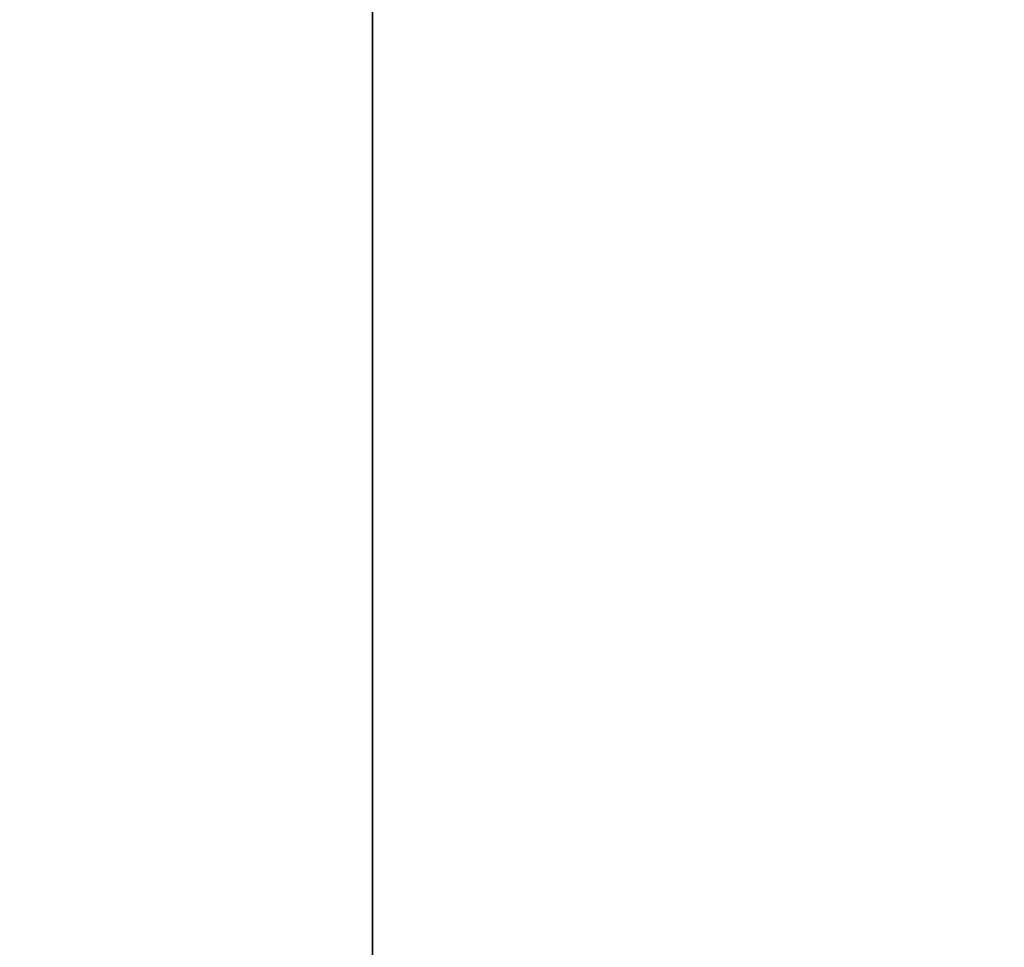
# Model space of a CAD drawing. Extents: x -4.8 to 32.5, y -2.8 to 24.
# Tile 273 of 656: x 2.136 to 2.398, y 2.351 to 2.598. Entities that reach past the tile are written whole.
import ezdxf

# ---------------------------------------------------------------- set-up
doc = ezdxf.new("R2010")
doc.units = 0

# ---------------------------------------------------------------- blocks, each defined once
blk = doc.blocks.new('Box-462cc8cd-a6f3-48d1-a51d-65b1dbda042f')
at = {"color": 253, "linetype": 'Continuous', "true_color": 0xa0a0a0, "transparency": 33554687}
mesh = blk.add_polyface(dxfattribs=at)
corners = [(0, 0, 45.99), (9.53, 0, 45.99), (9.53, 24, 45.99), (0, 24, 45.99), (0, 0, 46), (9.53, 0, 46), (9.53, 24, 46), (0, 24, 46)]
mesh.append_faces([[corners[k] for k in face] for face in [(0, 1, 2, 3), (4, 5, 6, 7), (0, 1, 5, 4), (1, 2, 6, 5), (2, 3, 7, 6), (3, 0, 4, 7)]], dxfattribs={"color": 253})
blk = doc.blocks.new('Box-61d16e1a-a9c1-408e-9842-6765ca56e4f8')
at = {"color": 253, "linetype": 'Continuous', "true_color": 0xa0a0a0, "transparency": 33554687}
mesh = blk.add_polyface(dxfattribs=at)
corners = [(0, 0), (32.5, 0), (32.5, 24), (0, 24), (0, 0, 0.01), (32.5, 0, 0.01), (32.5, 24, 0.01), (0, 24, 0.01)]
mesh.append_faces([[corners[k] for k in face] for face in [(0, 1, 2, 3), (4, 5, 6, 7), (0, 1, 5, 4), (1, 2, 6, 5), (2, 3, 7, 6), (3, 0, 4, 7)]], dxfattribs={"color": 253})
blk = doc.blocks.new('UpwardOpening-227d876a-5d8b-41ae-85a4-a4b593cb35dc')
at = {"linetype": 'Continuous', "transparency": 33554687}
blk.add_blockref('Box-462cc8cd-a6f3-48d1-a51d-65b1dbda042f', (0, 0), dxfattribs=at)
blk = doc.blocks.new('afa53301-0d24-42ac-a91a-8f0268f6dff9')
at = {"linetype": 'Continuous', "transparency": 33554687}
for name in ['Box-462cc8cd-a6f3-48d1-a51d-65b1dbda042f', 'Box-61d16e1a-a9c1-408e-9842-6765ca56e4f8', 'UpwardOpening-227d876a-5d8b-41ae-85a4-a4b593cb35dc']:
    blk.add_blockref(name, (0, 0), dxfattribs=at)
blk = doc.blocks.new('CoilBox-3a079bac-88ac-4784-a753-592d6493b920')
at = {"color": 251, "linetype": 'Continuous', "true_color": 0x5b5b5b, "transparency": 33554687}
mesh = blk.add_polyface(dxfattribs=at)
corners = [(0, 0), (28.04, 0), (28.04, 2), (0, 2), (0, 0, 24.51), (28.04, 0, 24.51), (28.04, 2, 24.51), (0, 2, 24.51)]
mesh.append_faces([[corners[k] for k in face] for face in [(0, 1, 2, 3), (4, 5, 6, 7), (0, 1, 5, 4), (1, 2, 6, 5), (2, 3, 7, 6), (3, 0, 4, 7)]], dxfattribs={"color": 251})
blk = doc.blocks.new('7e2ec288-fca0-4b5b-96e6-6a67415a7587')
at = {"linetype": 'Continuous', "transparency": 33554687}
blk.add_blockref('CoilBox-3a079bac-88ac-4784-a753-592d6493b920', (0, 0), dxfattribs=at)
blk = doc.blocks.new('faba78a7-2ce6-4283-bd67-93c91aa774ed')
at = {"linetype": 'Continuous', "transparency": 33554687}
for name, p in [('afa53301-0d24-42ac-a91a-8f0268f6dff9', (0, 0)), ('7e2ec288-fca0-4b5b-96e6-6a67415a7587', (2.23, 2, 19.96))]:
    blk.add_blockref(name, p, dxfattribs=at)

msp = doc.modelspace()

# ---------------------------------------------------------------- block references
at = {"transparency": 33554687}
msp.add_blockref('faba78a7-2ce6-4283-bd67-93c91aa774ed', (0, 0), dxfattribs=at)

doc.saveas('drawing.dxf')
